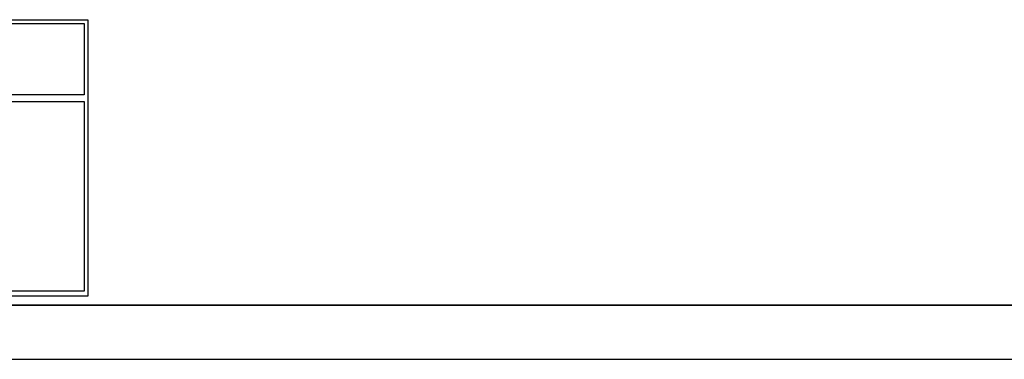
# Model space of a CAD drawing. Header units: millimetres. Extents: x -1465 to 393277, y -3788 to 454312.
# Tile 790 of 958: x 23380 to 32473, y 424612 to 427751. Entities that reach past the tile are written whole.
import ezdxf

# ---------------------------------------------------------------- set-up
doc = ezdxf.new("R2010")
doc.units = ezdxf.units.MM
doc.layers.add('CP_FRREF', color=251, linetype='Continuous', lineweight=35)
doc.layers.add('CP_LINENORM', color=253, linetype='Continuous')

msp = doc.modelspace()

# ---------------------------------------------------------------- linework, layer by layer
at = {"color": 7}
for points in [[(16103.1, 427750.7), (24010.1, 427750.7), (24010.1, 425194.3), (16103.1, 425194.3)], [(16137.7, 427713.9), (23975.4, 427713.9), (23975.4, 427057.7), (16137.7, 427057.7)], [(16137.7, 426995.6), (23975.4, 426995.6), (23975.4, 425241.3), (16137.7, 425241.3)]]:
    msp.add_lwpolyline(points, close=True, dxfattribs=at)
at = {"layer": 'CP_FRREF'}
msp.add_line((34.5, 425112), (53034.5, 425112), dxfattribs=at)
at = {"layer": 'CP_LINENORM', "linetype": 'Continuous'}
msp.add_line((-1465.5, 424612), (53534.5, 424612), dxfattribs=at)

doc.saveas('drawing.dxf')
